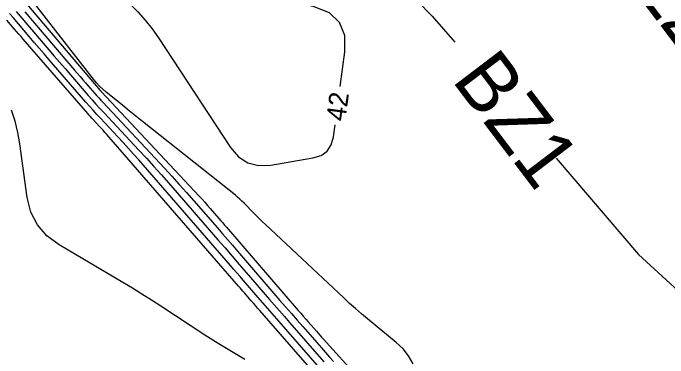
# Model space of a CAD drawing. Extents: x 2384780 to 2405861, y 547869 to 573706.
# Drawn here: x 2389996.9 to 2390064.8, y 552682.4 to 552718.1 of the extents above; entities that cross this region are included whole.
import ezdxf

# ---------------------------------------------------------------- set-up
doc = ezdxf.new("R2010")
doc.units = 0
for name, color, linetype in [('Old_Level_60', 7, 'Continuous'), ('Old_Level_61', 7, 'Continuous'), ('Prop Buffer Zone 1', 7, 'Continuous'), ('Prop Buffer Zone 2', 7, 'Continuous')]:
    doc.layers.add(name, color=color, linetype=linetype)

msp = doc.modelspace()

# ---------------------------------------------------------------- linework, layer by layer
at = {"layer": 'Old_Level_60'}
for points in [[(2390030.821, 552710.484), (2390031.30225, 552714.07275), (2390031.29275, 552715.777), (2390030.75975, 552717.126), (2390029.703, 552718.11975), (2390028.12275, 552718.75825), (2390014.35575, 552722.202), (2390013.20825, 552722.55375), (2390012.1175, 552723.02025), (2390011.08325, 552723.60175), (2390010.106, 552724.298), (2390007.00575, 552726.76075), (2390006.325, 552727.25975), (2390005.61175, 552727.70075), (2390004.86575, 552728.084), (2390004.087, 552728.40925), (2390001.031, 552729.54925), (2390000.50575, 552729.68975), (2390000.23975, 552729.623), (2390000.233, 552729.34875), (2390000.4855, 552728.86725)], [(2390000.4855, 552728.86725), (2390002.3815, 552725.964), (2390002.97525, 552725.11075), (2390003.6165, 552724.2975), (2390004.30525, 552723.524), (2390005.04125, 552722.79025), (2390009.001, 552719.07), (2390009.82325, 552718.25075), (2390010.59325, 552717.3875), (2390011.31075, 552716.4805), (2390011.976, 552715.52925), (2390019.4375, 552704.16625), (2390020.25825, 552703.19975), (2390021.22775, 552702.574), (2390022.346, 552702.28925), (2390023.61275, 552702.3455), (2390027.99375, 552703.0855), (2390028.831, 552703.34225), (2390029.465, 552703.79525), (2390029.89625, 552704.4445), (2390030.12425, 552705.29), (2390030.28925, 552706.5195)], [(2389997.3135, 552720.2345), (2390005.9275, 552710.0955), (2390005.94175, 552710.079), (2390005.956, 552710.0625), (2390005.97025, 552710.04575), (2390005.9845, 552710.02925), (2390006.03125, 552709.9755), (2390006.04125, 552709.964), (2390006.05125, 552709.95275), (2390006.0615, 552709.9415), (2390006.072, 552709.93025), (2390016.1995, 552699.11275), (2390016.48825, 552698.8015), (2390016.77425, 552698.4875), (2390017.05725, 552698.171), (2390017.3375, 552697.85175), (2390018.248, 552696.80475), (2390018.443, 552696.5805), (2390018.638, 552696.35575), (2390018.8325, 552696.131), (2390019.027, 552695.906), (2390026.4745, 552687.277), (2390026.7315, 552686.9795), (2390026.98875, 552686.6825), (2390027.24675, 552686.386), (2390027.505, 552686.08975), (2390028.34925, 552685.1225), (2390028.53075, 552684.9155), (2390028.713, 552684.7095), (2390028.89625, 552684.50425), (2390029.08025, 552684.29975), (2390039.96525, 552672.26825)], [(2390038.381, 552681.75975), (2390037.9145, 552682.56975), (2390037.334, 552683.30225), (2390036.639, 552683.95725), (2390033.662, 552686.3975), (2390033.0285, 552686.92575), (2390032.40425, 552687.464), (2390031.789, 552688.013), (2390031.18275, 552688.572), (2390023.07625, 552696.177), (2390022.76125, 552696.47575), (2390022.4495, 552696.77775), (2390022.141, 552697.08325), (2390021.836, 552697.392), (2390020.84425, 552698.40625), (2390020.62875, 552698.62), (2390020.40675, 552698.82675), (2390020.17825, 552699.0265), (2390019.94375, 552699.21925), (2390010.317, 552706.876), (2390009.79575, 552707.29175), (2390009.2755, 552707.7085), (2390008.756, 552708.1265), (2390008.23775, 552708.54575), (2390006.54575, 552709.91725), (2390006.19275, 552710.2205), (2390005.8585, 552710.54225), (2390005.5435, 552710.88275), (2390005.24725, 552711.2415), (2389998.51175, 552719.89125)], [(2390030.57625, 552679.13825), (2390024.23275, 552686.40475), (2390023.7535, 552686.9545), (2390023.27525, 552687.50475), (2390022.7975, 552688.056), (2390022.32075, 552688.6075), (2390020.76425, 552690.411), (2390020.4305, 552690.79725), (2390020.0965, 552691.18325), (2390019.762, 552691.56875), (2390019.42725, 552691.954), (2390009.92775, 552702.87575), (2390009.39575, 552703.48175), (2390008.858, 552704.083), (2390008.315, 552704.67925), (2390007.7665, 552705.27075), (2390005.9655, 552707.19425), (2390005.5815, 552707.60825), (2390005.2015, 552708.02575), (2390004.8255, 552708.447), (2390004.4535, 552708.87175), (2390000.63975, 552713.26775), (2390000.12125, 552713.867), (2389999.60425, 552714.46775), (2389999.08875, 552715.0695), (2389998.57475, 552715.67275), (2389996.89875, 552717.64575), (2389996.52925, 552718.05775)], [(2389998.1275, 552718.251), (2390003.26625, 552712.2025), (2390003.55225, 552711.8665), (2390003.83925, 552711.53125), (2390004.12725, 552711.197), (2390004.416, 552710.86325), (2390005.3605, 552709.7745), (2390005.564, 552709.54225), (2390005.76975, 552709.31175), (2390005.9775, 552709.0835), (2390006.1875, 552708.857), (2390012.58675, 552702.02175), (2390013.361, 552701.18725), (2390014.1275, 552700.3455), (2390014.8865, 552699.49675), (2390015.6375, 552698.64125), (2390018.0785, 552695.83475), (2390018.60125, 552695.23325), (2390019.1235, 552694.631), (2390019.645, 552694.0285), (2390020.16625, 552693.42525), (2390024.57525, 552688.31675), (2390025.163, 552687.6365), (2390025.75175, 552686.95725), (2390026.3415, 552686.279), (2390026.93225, 552685.6015), (2390028.86325, 552683.38925), (2390029.278, 552682.91625), (2390029.695, 552682.445), (2390030.114, 552681.9755)], [(2390032.14375, 552676.198), (2390022.474, 552687.27525), (2390022.255, 552687.5265), (2390022.03625, 552687.778), (2390021.818, 552688.03), (2390021.6, 552688.282), (2390020.8885, 552689.1065), (2390020.736, 552689.283), (2390020.58325, 552689.4595), (2390020.43025, 552689.63575), (2390020.27725, 552689.81175), (2390006.6135, 552705.521), (2390006.42175, 552705.7395), (2390006.228, 552705.956), (2390006.0325, 552706.171), (2390005.83475, 552706.384), (2390005.186, 552707.077), (2390005.0475, 552707.22625), (2390004.91075, 552707.37675), (2390004.77525, 552707.5285), (2390004.64125, 552707.6815), (2389997.9555, 552715.38775), (2389997.7195, 552715.6605), (2389997.48425, 552715.93375), (2389997.24975, 552716.20775), (2389997.01575, 552716.48225), (2389996.253, 552717.38)], [(2390020.94075, 552682.19375), (2390019.53525, 552683.00975), (2390018.1475, 552683.85575), (2390016.77775, 552684.73175), (2390012.2275, 552687.711), (2390011.24875, 552688.3435), (2390010.26275, 552688.9645), (2390009.26975, 552689.574), (2390008.2695, 552690.17175), (2390001.6595, 552694.07), (2390000.3915, 552695.00425), (2389999.42025, 552696.137), (2389998.7455, 552697.468), (2389998.36775, 552698.997), (2389997.5835, 552704.55825), (2389997.37725, 552705.73925), (2389997.0945, 552706.89875), (2389996.73525, 552708.037)]]:
    msp.add_lwpolyline(points, dxfattribs=at)
at = {"layer": 'Old_Level_61'}
msp.add_lwpolyline([(2389997.20475, 552718.261), (2389998.02, 552717.35175), (2390000.6095, 552714.30375), (2390001.16525, 552713.65125), (2390001.72275, 552713.00025), (2390002.28175, 552712.35075), (2390002.8425, 552711.70275), (2390004.6885, 552709.575), (2390005.086, 552709.121), (2390005.488, 552708.671), (2390005.894, 552708.2245), (2390006.3045, 552707.782), (2390009.9455, 552703.893), (2390010.722, 552703.056), (2390011.4905, 552702.21225), (2390012.25125, 552701.36125), (2390013.0045, 552700.5035), (2390018.13425, 552694.60575), (2390018.87225, 552693.7565), (2390019.60925, 552692.9065), (2390020.34575, 552692.05575), (2390021.08125, 552691.2045), (2390023.4825, 552688.422), (2390023.9975, 552687.82625), (2390024.5135, 552687.231), (2390025.03, 552686.63675), (2390025.5475, 552686.043), (2390029.1335, 552681.93525)], dxfattribs=at)
at = {"layer": 'Prop Buffer Zone 1'}
for points in [[(2390020.0465, 552740.06375), (2390028.36225, 552730.0915), (2390040.36775, 552717.77225), (2390042.713, 552715.1065)], [(2390053.21825, 552703.08025), (2390061.76875, 552693.08075), (2390077.3455, 552678.805), (2390087.792, 552667.7495), (2390132.83325, 552637.338)]]:
    msp.add_lwpolyline(points, dxfattribs=at)

# ---------------------------------------------------------------- texts
at = {"layer": 'Old_Level_60'}
msp.add_text('42', height=2, rotation=82.3617833, dxfattribs=at).set_placement((2390031.338, 552706.81625))
at = {"layer": 'Prop Buffer Zone 1'}
msp.add_text('BZ1', height=6, rotation=307.2212722, dxfattribs=at).set_placement((2390042.30175, 552711.17675))
at = {"layer": 'Prop Buffer Zone 2'}
msp.add_text('BZ2', height=6, rotation=307.2212722, dxfattribs=at).set_placement((2390057.6015, 552725.26725))

doc.saveas('drawing.dxf')
